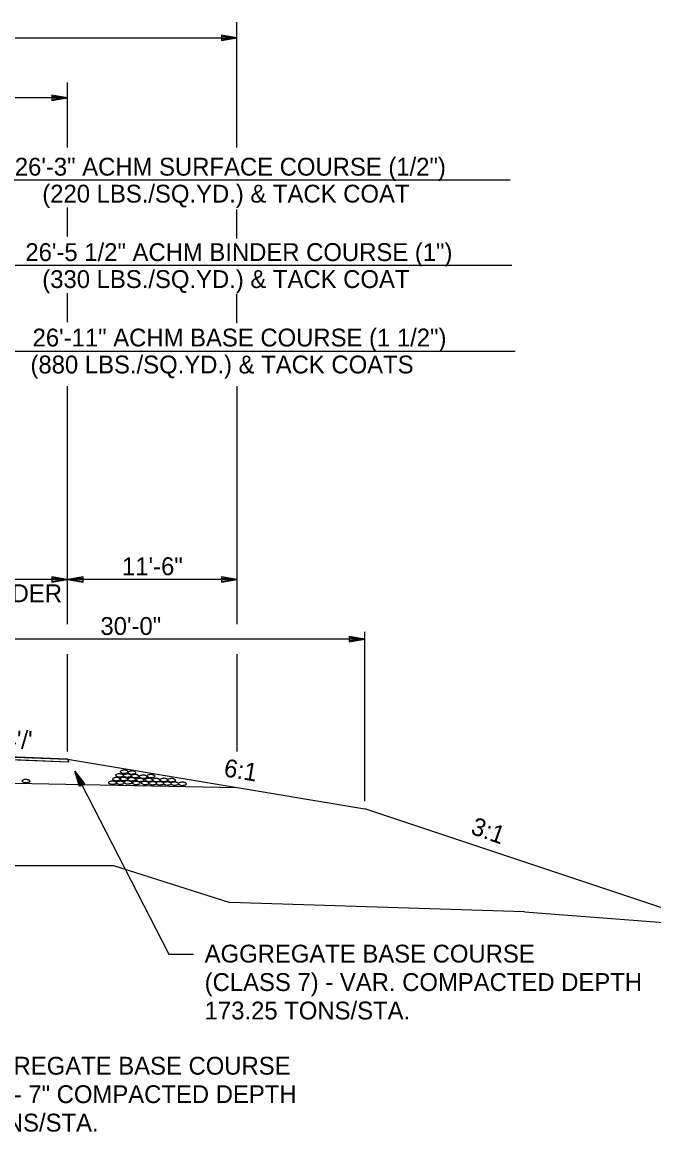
# Model space of a CAD drawing. Extents: x 1734743 to 1735935, y 759845 to 763831.
# Drawn here: x 1735824.1 to 1735866.6, y 763649.7 to 763724.2 of the extents above; entities that cross this region are included whole.
import ezdxf

# ---------------------------------------------------------------- set-up
doc = ezdxf.new("R2010")
doc.units = 0
for name, color, linetype in [('1', 7, 'Continuous'), ('19', 7, 'Continuous'), ('Level 1', 7, 'Continuous'), ('R_Prop Surface', 7, 'Continuous')]:
    doc.layers.add(name, color=color, linetype=linetype)

# ---------------------------------------------------------------- blocks, each defined once
blk = doc.blocks.new('ROCKS')
at = {"layer": '1'}
blk.add_spline([(0.013, 0.06), (0.053, 0.053), (0.107, 0.033), (0.133, 0.013), (0.133, -0.007), (0.12, -0.033), (0.107, -0.04), (0.073, -0.053), (0.033, -0.067), (0.013, -0.067), (-0.02, -0.06), (-0.06, -0.053), (-0.087, -0.047), (-0.113, -0.02), (-0.113, -0.007), (-0.107, 0.02), (-0.087, 0.033), (-0.067, 0.047), (-0.033, 0.053), (-0.02, 0.06), (0.013, 0.06)], degree=3, dxfattribs=at)

msp = doc.modelspace()

# ---------------------------------------------------------------- linework, layer by layer
at = {"layer": '19'}
for p, q in [((1735838.547, 763715.829), (1735838.547, 763724.25)), ((1735775.459, 763723.204), (1735838.547, 763723.204)), ((1735837.497, 763723.388), (1735837.497, 763723.02)), ((1735838.547, 763723.204), (1735837.497, 763723.388)), ((1735838.267, 763723.23), (1735837.497, 763723.292)), ((1735837.497, 763723.02), (1735838.547, 763723.204)), ((1735837.497, 763723.108), (1735838.267, 763723.178)), ((1735827.144, 763715.829), (1735827.144, 763720.208)), ((1735826.094, 763719.35), (1735826.094, 763718.982)), ((1735827.144, 763719.166), (1735826.094, 763719.35)), ((1735827.144, 763719.166), (1735789.147, 763719.162)), ((1735826.864, 763719.192), (1735826.094, 763719.253)), ((1735826.094, 763718.982), (1735827.144, 763719.166)), ((1735826.094, 763719.07), (1735826.864, 763719.14)), ((1735856.932, 763713.633), (1735793.019, 763713.633)), ((1735827.144, 763709.84), (1735827.144, 763711.791)), ((1735838.547, 763709.712), (1735838.547, 763711.663)), ((1735857.034, 763707.893), (1735792.913, 763707.893)), ((1735827.144, 763704.099), (1735827.144, 763706.049)), ((1735838.547, 763704.019), (1735838.547, 763705.97)), ((1735792.913, 763702.152), (1735857.261, 763702.152)), ((1735827.144, 763683.789), (1735827.144, 763699.78)), ((1735838.556, 763683.789), (1735838.556, 763699.78)), ((1735827.144, 763686.793), (1735817.144, 763686.793)), ((1735826.094, 763686.976), (1735826.094, 763686.609)), ((1735827.144, 763686.793), (1735826.094, 763686.976)), ((1735826.864, 763686.819), (1735826.094, 763686.88)), ((1735826.094, 763686.609), (1735827.144, 763686.793)), ((1735826.094, 763686.696), (1735826.864, 763686.766)), ((1735828.194, 763686.976), (1735827.144, 763686.793)), ((1735838.556, 763686.793), (1735827.144, 763686.793)), ((1735827.144, 763686.793), (1735828.194, 763686.609)), ((1735828.194, 763686.88), (1735827.424, 763686.819)), ((1735827.424, 763686.766), (1735828.194, 763686.696)), ((1735828.194, 763686.609), (1735828.194, 763686.976)), ((1735837.506, 763686.976), (1735837.506, 763686.609)), ((1735838.556, 763686.793), (1735837.506, 763686.976)), ((1735838.276, 763686.819), (1735837.506, 763686.88)), ((1735837.506, 763686.609), (1735838.556, 763686.793)), ((1735837.506, 763686.696), (1735838.276, 763686.766)), ((1735847.144, 763682.789), (1735817.144, 763682.789)), ((1735846.094, 763682.973), (1735846.094, 763682.606)), ((1735847.144, 763682.789), (1735846.094, 763682.973)), ((1735846.864, 763682.815), (1735846.094, 763682.877)), ((1735846.094, 763682.606), (1735847.144, 763682.789)), ((1735847.144, 763671.906), (1735847.144, 763683.289)), ((1735846.094, 763682.693), (1735846.864, 763682.763)), ((1735827.144, 763675.239), (1735827.144, 763681.789)), ((1735838.556, 763675.239), (1735838.556, 763681.789)), ((1735819.144, 763675.034), (1735827.144, 763674.714)), ((1735819.144, 763674.868), (1735827.229, 763674.544)), ((1735827.144, 763674.714), (1735847.144, 763671.381)), ((1735827.639, 763673.909), (1735833.961, 763661.624)), ((1735827.956, 763672.894), (1735827.639, 763673.909)), ((1735827.639, 763673.909), (1735828.282, 763673.059)), ((1735793.144, 763673.721), (1735838.556, 763672.812)), ((1735828.033, 763672.935), (1735827.741, 763673.648)), ((1735827.785, 763673.671), (1735828.197, 763673.021)), ((1735828.282, 763673.059), (1735827.956, 763672.894)), ((1735870.869, 763663.473), (1735847.144, 763671.381)), ((1735817.823, 763667.581), (1735830.234, 763667.581)), ((1735830.234, 763667.581), (1735838.062, 763665.097)), ((1735857.891, 763664.466), (1735838.062, 763665.097)), ((1735833.961, 763661.624), (1735835.634, 763661.624))]:
    msp.add_line(p, q, dxfattribs=at)
for points in [[(1735793.144, 763675.388), (1735819.144, 763674.868), (1735827.229, 763674.544), (1735827.144, 763674.714), (1735819.144, 763675.034), (1735793.144, 763675.554), (1735789.147, 763675.394), (1735789.062, 763675.224), (1735793.144, 763675.388)], [(1735857.891, 763664.466), (1735891.784, 763661.872)]]:
    msp.add_lwpolyline(points, dxfattribs=at)
at = {"layer": 'R_Prop Surface'}
msp.add_line((1735827.144, 763674.714), (1735827.229, 763674.544), dxfattribs=at)

# ---------------------------------------------------------------- block references
at = {"layer": 'Level 1', "xscale": 2.011654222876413}
for p, yscale, rotation in [((1735830.982, 763673.885), -2.011654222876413, 178.17361855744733), ((1735831.491, 763673.829), -2.011654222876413, 178.17361855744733), ((1735824.375, 763673.26), -2.0116542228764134, 178.3221576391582), ((1735830.189, 763673.15), -2.011654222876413, 178.17361855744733), ((1735830.455, 763673.387), -2.011654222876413, 178.17361855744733), ((1735830.672, 763673.64), -2.011654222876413, 178.17361855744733), ((1735830.716, 763673.144), -2.011654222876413, 178.17361855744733), ((1735830.953, 763673.398), -2.011654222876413, 178.17361855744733), ((1735831.183, 763673.628), -2.011654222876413, 178.17361855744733), ((1735831.231, 763673.174), -2.011654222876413, 178.17361855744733), ((1735831.483, 763673.379), -2.011654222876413, 178.17361855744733), ((1735831.7, 763673.593), -2.011654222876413, 178.17361855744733), ((1735831.789, 763673.13), -2.011654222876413, 178.17361855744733), ((1735832.041, 763673.335), -2.011654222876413, 178.17361855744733), ((1735832.258, 763673.549), -2.011654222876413, 178.17361855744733), ((1735832.397, 763673.13), -2.011654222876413, 178.17361855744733), ((1735832.649, 763673.335), -2.011654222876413, 178.17361855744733), ((1735832.772, 763673.594), -2.011654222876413, 178.17361855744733), ((1735832.887, 763673.113), -2.011654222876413, 178.17361855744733), ((1735833.141, 763673.328), -2.011654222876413, 178.17361855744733), ((1735833.384, 763673.106), -2.011654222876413, 178.17361855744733), ((1735833.648, 763673.336), -2.011654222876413, 178.17361855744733), ((1735833.88, 763673.095), -2.011654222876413, 178.17361855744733), ((1735834.168, 763673.32), -2.011654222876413, 178.17361855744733), ((1735834.379, 763673.081), -2.011654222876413, 178.17361855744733), ((1735834.901, 763673.075), -2.011654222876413, 178.17361855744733)]:
    msp.add_blockref('ROCKS', p, dxfattribs=dict(at, yscale=yscale, rotation=rotation))

# ---------------------------------------------------------------- texts
at = {"layer": '19'}
for s, p in [('26\'-3" ACHM SURFACE COURSE (1/2")', (1735823.603, 763713.939)), ('(220 LBS./SQ.YD.) & TACK COAT', (1735825.45, 763712.127)), ('26\'-5 1/2" ACHM BINDER COURSE (1")', (1735824.312, 763708.199)), ('(330 LBS./SQ.YD.) & TACK COAT', (1735825.45, 763706.386)), ('26\'-11" ACHM BASE COURSE (1 1/2")', (1735824.798, 763702.458)), ('(880 LBS./SQ.YD.) & TACK COATS', (1735824.657, 763700.646)), ('11\'-6"', (1735830.814, 763687.089)), ('SHOULDER', (1735817.859, 763685.272)), ('30\'-0"', (1735829.362, 763683.073))]:
    msp.add_text(s, height=1.2, dxfattribs=at).set_placement(p)
for s, rotation, p in [("0.04'/'", 357.83981, (1735820.589, 763675.56)), ('6:1', 350.54888, (1735837.611, 763673.581)), ('3:1', 340.49426, (1735854.203, 763669.732)), ('AGGREGATE BASE COURSE', 360, (1735836.374, 763661.055)), ('(CLASS 7) - VAR. COMPACTED DEPTH', 360, (1735836.374, 763659.144)), ('173.25 TONS/STA.', 360, (1735836.374, 763657.232)), ('26\'-0" AGGREGATE BASE COURSE', 360, (1735815.417, 763653.523)), ('(CLASS 7) - 7" COMPACTED DEPTH', 360, (1735815.417, 763651.611)), ('118.00 TONS/STA.', 360, (1735815.417, 763649.699))]:
    msp.add_text(s, height=1.2, rotation=rotation, dxfattribs=at).set_placement(p)

doc.saveas('drawing.dxf')
